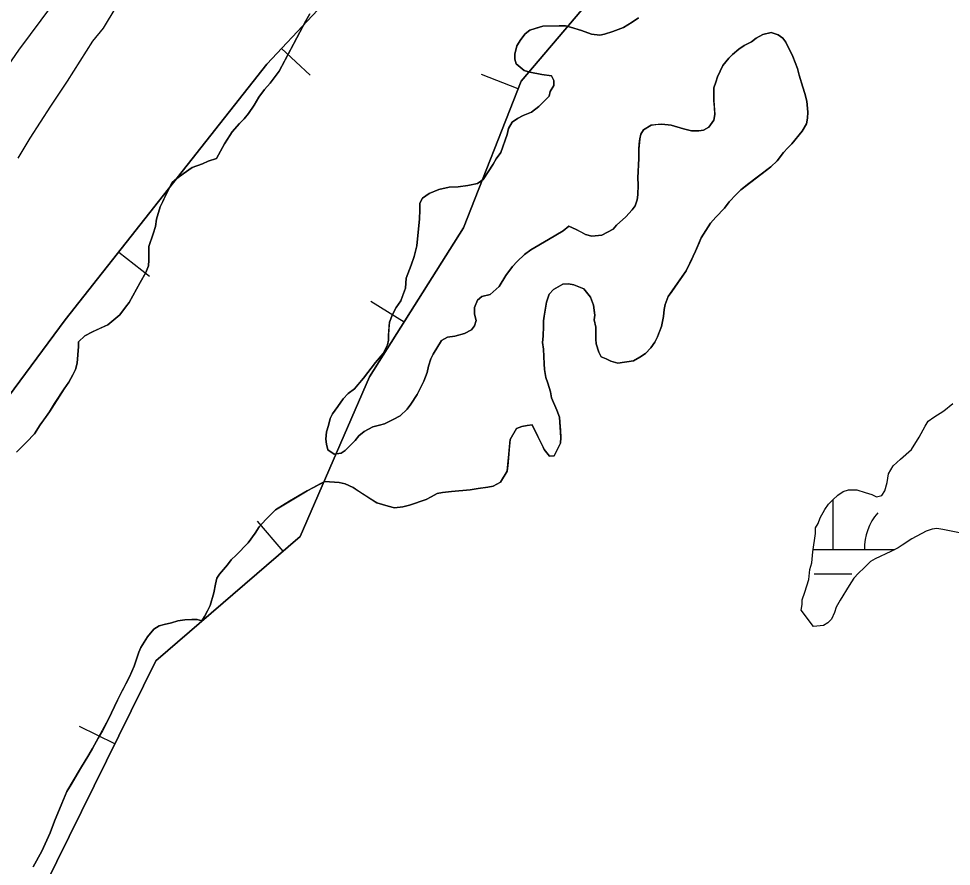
# Model space of a CAD drawing. Extents: x 3177185 to 3215018, y 812988 to 838321.
# Drawn here: x 3200982 to 3201577, y 830607 to 831148 of the extents above; entities that cross this region are included whole.
import ezdxf

# ---------------------------------------------------------------- set-up
doc = ezdxf.new("R2010")
doc.units = 0
for name, color, linetype in [('V-BORW-LINE', 7, 'Continuous'), ('V-LEVE-TOET', 7, 'Continuous'), ('V-SITE-VEGE', 7, 'Continuous'), ('V-TOPO-SHOR', 7, 'Continuous'), ('V-WETL-SWMP', 7, 'Continuous')]:
    doc.layers.add(name, color=color, linetype=linetype)

msp = doc.modelspace()

# ---------------------------------------------------------------- linework, layer by layer
at = {"layer": 'V-BORW-LINE'}
for p, q in [((3201149.59, 831129.37), (3201167.83, 831112.28)), ((3201149.59, 831129.37), (3201167.83, 831112.28)), ((3201300.62, 831103.51), (3201277.34, 831112.63)), ((3201300.62, 831103.51), (3201277.34, 831112.63)), ((3201045.53, 830999.33), (3201065.16, 830983.84)), ((3201045.53, 830999.33), (3201065.16, 830983.84)), ((3201227.81, 830954.47), (3201206.67, 830967.8)), ((3201227.81, 830954.47), (3201206.67, 830967.8)), ((3201150.57, 830808.46), (3201134.28, 830827.41)), ((3201150.57, 830808.46), (3201134.28, 830827.41)), ((3201042.99, 830685.33), (3201020.56, 830696.37)), ((3201042.99, 830685.33), (3201020.56, 830696.37))]:
    msp.add_line(p, q, dxfattribs=at)
for points in [[(3200895.98, 830800.34), (3201011.36, 830956), (3201140.13, 831119.27), (3201227.65, 831212.72), (3201282.48, 831265.88), (3201350.47, 831287.55), (3201379.81, 831281.01), (3201383.71, 831203.88), (3201302.57, 831108.49), (3201265.82, 831014.73), (3201205.83, 830919.6), (3201161.37, 830817.74), (3201069.14, 830738.45), (3200982.46, 830562.39)], [(3200895.98, 830800.34), (3201011.36, 830956), (3201140.13, 831119.27), (3201227.65, 831212.72), (3201282.48, 831265.88), (3201350.47, 831287.55), (3201379.81, 831281.01), (3201383.71, 831203.88), (3201302.57, 831108.49), (3201265.82, 831014.73), (3201205.83, 830919.6), (3201161.37, 830817.74), (3201069.14, 830738.45), (3200982.46, 830562.39)], [(3200982.46, 830562.39), (3201069.14, 830738.45), (3201161.37, 830817.74), (3201205.83, 830919.6), (3201265.82, 831014.73), (3201302.57, 831108.49), (3201383.71, 831203.88), (3201379.81, 831281.01), (3201350.47, 831287.55), (3201282.48, 831265.88), (3201227.65, 831212.72), (3201140.13, 831119.27), (3201011.36, 830956), (3200895.98, 830800.34)]]:
    msp.add_lwpolyline(points, dxfattribs=at)
at = {"layer": 'V-LEVE-TOET'}
msp.add_lwpolyline([(3202177.01, 832147.1), (3201884.5, 831887.82), (3201616.63, 831651.94), (3201417.72, 831483.97), (3201379.39, 831455.19), (3201361.05, 831448.14), (3201346.37, 831445.77), (3201330.35, 831446.41), (3201312.99, 831447.04), (3201281.6, 831450.98), (3201261.91, 831453.27), (3201234.2, 831454.89), (3201218.18, 831452.85), (3201203.18, 831445.14), (3201190.53, 831429.43), (3201174.91, 831397.02), (3201120.01, 831314.13), (3200981.54, 831128.26), (3200852.76, 830941.41), (3200717.31, 830752.21), (3200490.01, 830430.97), (3200338.24, 830224.05)], dxfattribs=at)
at = {"layer": 'V-SITE-VEGE'}
for points in [[(3201051.72, 831169.38), (3201035.59, 831142.22), (3201028.7, 831133.94), (3201012.59, 831108.31), (3201001.85, 831092.48), (3200988.81, 831072.12), (3200981.13, 831059.3)], [(3201167.62, 831151.31), (3201164.96, 831146.97), (3201148.01, 831114.89), (3201142.35, 831107.2), (3201138.69, 831103.19), (3201135.03, 831098.18), (3201132.03, 831093.17), (3201128.37, 831087.82), (3201125.71, 831084.47), (3201122.71, 831081.46), (3201118.05, 831076.11), (3201113.06, 831068.42), (3201108.07, 831059.07), (3201102.73, 831057.39), (3201099.07, 831055.71), (3201092.4, 831053.36), (3201086.73, 831049.34), (3201082.73, 831046.33), (3201079.73, 831043.66), (3201076.74, 831037.97), (3201072.09, 831028.29), (3201069.77, 831020.27), (3201069.11, 831015.59), (3201067.45, 831010.92), (3201064.8, 831002.9), (3201064.82, 830994.22), (3201064.49, 830990.55), (3201062.83, 830986.21), (3201059.17, 830979.86), (3201052.19, 830967.16), (3201049.86, 830964.15), (3201046.2, 830959.14), (3201038.53, 830952.78), (3201028.86, 830948.42), (3201023.86, 830945.74), (3201019.86, 830942.06), (3201019.87, 830939.06), (3201018.89, 830928.38), (3201017.9, 830924.37), (3201016.24, 830921.03), (3201013.58, 830916.35), (3201010.58, 830912), (3201001.27, 830897.3), (3200995.28, 830888.94), (3200991.62, 830883.26), (3200986.62, 830877.91), (3200980.29, 830871.55)], [(3201215.23, 830889.73), (3201212.23, 830888.73), (3201207.9, 830887.71), (3201202.23, 830884.7), (3201198.89, 830882.02), (3201196.56, 830879.01), (3201190.23, 830872.66), (3201187.57, 830870.98), (3201183.23, 830870.31), (3201179.22, 830872.97), (3201178.21, 830876.64), (3201177.87, 830879.97), (3201178.2, 830884.65), (3201179.52, 830888.66), (3201180.51, 830893), (3201182.18, 830896.01), (3201185.5, 830900.68), (3201188.83, 830905.7), (3201192.16, 830909.04), (3201196.16, 830912.06), (3201201.82, 830918.74), (3201209.48, 830928.77), (3201214.47, 830934.46), (3201217.13, 830940.14), (3201217.79, 830943.14), (3201217.79, 830946.15), (3201218.44, 830954.49), (3201220.43, 830959.5), (3201222.75, 830963.85), (3201225.75, 830968.19), (3201228.74, 830976.21), (3201229.06, 830982.55), (3201232.38, 830990.9), (3201234.37, 830996.58), (3201236.02, 831003.26), (3201237.66, 831020.62), (3201237.98, 831025.96), (3201237.97, 831030.63), (3201239.63, 831033.64), (3201243.96, 831036.66), (3201249.97, 831039.34), (3201256.64, 831040.69), (3201262.31, 831041.03), (3201268.65, 831041.71), (3201274.66, 831043.06), (3201278.33, 831045.74), (3201284.65, 831055.43), (3201286.64, 831058.77), (3201289.64, 831062.79), (3201293.62, 831074.47), (3201294.61, 831078.15), (3201296.94, 831082.16), (3201300.27, 831084.5), (3201303.94, 831086.52), (3201309.28, 831088.53), (3201313.94, 831092.21), (3201320.6, 831098.9), (3201321.26, 831101.9), (3201323.59, 831105.58), (3201323.59, 831108.92), (3201321.91, 831111.92), (3201315.9, 831112.57), (3201308.22, 831114.22), (3201304.55, 831115.22), (3201299.53, 831119.55), (3201298.52, 831122.55), (3201298.52, 831125.55), (3201299.84, 831130.9), (3201302.5, 831134.91), (3201305.17, 831138.58), (3201308.16, 831140.93), (3201316.5, 831143.62), (3201330.86, 831143.64), (3201334.2, 831142.98), (3201341.21, 831140.66), (3201347.56, 831138.34), (3201352.9, 831137.68), (3201355.9, 831138.36), (3201361.24, 831140.04), (3201367.91, 831142.72), (3201373.58, 831146.07), (3201377.58, 831148.75)], [(3201407.95, 830987.26), (3201412.61, 830996.62), (3201413.93, 830999.96), (3201417.59, 831008.31), (3201423.58, 831017.67), (3201426.91, 831021.68), (3201432.57, 831027.37), (3201435.56, 831031.38), (3201439.89, 831036.06), (3201442.89, 831039.07), (3201462.22, 831053.8), (3201466.22, 831057.48), (3201470.21, 831062.83), (3201472.88, 831065.84), (3201475.54, 831068.51), (3201482.2, 831076.54), (3201484.86, 831081.21), (3201485.52, 831084.89), (3201485.85, 831088.56), (3201485.16, 831095.57), (3201483.82, 831100.57), (3201482.47, 831104.58), (3201480.12, 831112.25), (3201479.11, 831116.58), (3201476.09, 831124.26), (3201471.73, 831133.26), (3201469.72, 831135.92), (3201466.71, 831137.92), (3201462.37, 831139.58), (3201457.04, 831138.23), (3201452.7, 831135.89), (3201449.7, 831133.55), (3201445.04, 831131.2), (3201441.7, 831128.86), (3201437.7, 831125.51), (3201435.37, 831123.17), (3201431.38, 831118.49), (3201428.06, 831111.14), (3201427.06, 831107.8), (3201425.73, 831104.12), (3201425.75, 831095.78), (3201426.44, 831087.1), (3201425.78, 831083.43), (3201422.45, 831079.08), (3201419.11, 831077.07), (3201416.11, 831076.73), (3201411.44, 831076.72), (3201406.43, 831078.05), (3201398.41, 831080.37), (3201392.4, 831081.02), (3201385.73, 831080.34), (3201380.73, 831077.33), (3201379.06, 831074.65), (3201378.4, 831071.65), (3201377.75, 831064.97), (3201377.76, 831058.96), (3201377.12, 831046.61), (3201377.46, 831042.28), (3201377.14, 831035.93), (3201376.82, 831032.59), (3201375.49, 831028.92), (3201373.49, 831026.24), (3201369.5, 831021.9), (3201363.5, 831016.54), (3201361.5, 831013.87), (3201354.17, 831010.18), (3201347.83, 831009.5), (3201343.82, 831010.5), (3201337.8, 831013.82), (3201333.13, 831015.81), (3201329.46, 831012.8), (3201320.13, 831007.44), (3201308.79, 831000.74), (3201304.79, 830997.73), (3201300.13, 830993.38), (3201297.13, 830990.04), (3201292.81, 830984.35), (3201288.48, 830977.33), (3201282.81, 830972.32), (3201277.48, 830970.97), (3201274.81, 830968.63), (3201272.82, 830963.95), (3201272.83, 830959.61), (3201273.84, 830955.61), (3201272.85, 830952.27), (3201270.85, 830949.59), (3201266.52, 830947.25), (3201260.18, 830945.57), (3201255.5, 830944.89), (3201251.84, 830942.88), (3201246.51, 830934.19), (3201244.85, 830931.18), (3201243.53, 830926.51), (3201242.54, 830922.5), (3201240.54, 830916.82), (3201236.22, 830908.47), (3201232.23, 830902.12), (3201229.9, 830899.11), (3201225.23, 830894.76), (3201220.9, 830892.41), (3201215.23, 830889.73)], [(3201079.32, 830762.61), (3201083.32, 830763.96), (3201087.66, 830764.63), (3201095.67, 830764.65), (3201098.67, 830763.99), (3201100.34, 830766.66), (3201102.33, 830770.34), (3201103.99, 830773.68), (3201106.31, 830781.7), (3201107.3, 830787.37), (3201108.3, 830791.04), (3201109.96, 830793.72), (3201114.96, 830799.74), (3201117.28, 830802.75), (3201120.62, 830805.76), (3201128.27, 830813.78), (3201132.6, 830819.8), (3201135.26, 830823.81), (3201139.59, 830828.49), (3201142.59, 830831.51), (3201145.59, 830834.85), (3201165.92, 830846.9), (3201169.92, 830848.92), (3201177.26, 830852.94), (3201186.27, 830852.29), (3201190.28, 830851.3), (3201195.29, 830848.97), (3201210.33, 830839.32), (3201217.68, 830837), (3201221.69, 830836.01), (3201227.02, 830836.69), (3201231.36, 830837.7), (3201242.04, 830841.39), (3201245.04, 830843.07), (3201249.04, 830845.08), (3201252.37, 830845.75), (3201258.05, 830846.43), (3201270.06, 830847.46), (3201275.06, 830848.47), (3201281.41, 830849.15), (3201284.74, 830849.82), (3201289.41, 830852.51), (3201293.73, 830859.52), (3201294.71, 830870.21), (3201295.7, 830879.56), (3201299.68, 830886.57), (3201303.02, 830887.91), (3201306.36, 830888.59), (3201309.69, 830888.93), (3201313.38, 830881.59), (3201317.4, 830873.26), (3201320.75, 830868.93), (3201323.75, 830869.27), (3201327.74, 830877.28), (3201328.07, 830880.96), (3201327.38, 830890.63), (3201327.04, 830893.97), (3201325.36, 830898.31), (3201322.01, 830906.31), (3201321.33, 830909.98), (3201319.65, 830915.65), (3201318.31, 830919.32), (3201317.63, 830924.33), (3201317.29, 830928), (3201316.94, 830937.34), (3201316.26, 830941.68), (3201316.58, 830945.69), (3201316.91, 830952.03), (3201316.9, 830955.37), (3201317.23, 830958.37), (3201318.87, 830967.39), (3201320.54, 830972.4), (3201323.2, 830975.41), (3201329.2, 830978.76), (3201332.87, 830979.1), (3201336.21, 830978.44), (3201342.56, 830975.78), (3201346.91, 830970.45), (3201348.92, 830965.45), (3201349.6, 830959.1), (3201349.27, 830956.1), (3201350.28, 830951.43), (3201350.3, 830943.75), (3201350.64, 830940.75), (3201352.32, 830935.41), (3201353.66, 830932.41), (3201357, 830931.08), (3201360.01, 830929.75), (3201364.35, 830928.43), (3201374.36, 830929.78), (3201378.36, 830932.13), (3201382.03, 830934.47), (3201385.36, 830938.15), (3201388.02, 830941.83), (3201389.68, 830945.17), (3201392.34, 830951.85), (3201393.66, 830958.19), (3201393.98, 830962.54), (3201394.65, 830965.88), (3201396.64, 830970.89), (3201407.95, 830987.26)], [(3200990.86, 830606.89), (3200996.51, 830616.91), (3201001.83, 830628.61), (3201004.48, 830635.95), (3201009.13, 830647.31), (3201012.45, 830655), (3201021.1, 830669.7), (3201026.42, 830678.39), (3201028.75, 830682.4), (3201039.06, 830701.11), (3201044.71, 830713.14), (3201052.35, 830728.18), (3201055.34, 830734.86), (3201058.33, 830743.88), (3201059.66, 830746.89), (3201063.98, 830753.57), (3201067.98, 830758.59), (3201071.31, 830760.59), (3201074.65, 830761.6), (3201079.32, 830762.61)]]:
    msp.add_lwpolyline(points, dxfattribs=at)
at = {"layer": 'V-TOPO-SHOR'}
for points in [[(3201004.59, 830902.64), (3201010.58, 830912), (3201013.58, 830916.35), (3201016.24, 830921.03), (3201017.9, 830924.37), (3201018.89, 830928.38), (3201019.87, 830939.06), (3201019.86, 830942.06), (3201023.86, 830945.74), (3201028.86, 830948.42), (3201033.2, 830950.43), (3201038.53, 830952.78), (3201046.2, 830959.14), (3201049.86, 830964.15), (3201052.19, 830967.16), (3201055.51, 830973.18), (3201059.17, 830979.86), (3201062.83, 830986.21), (3201064.49, 830990.55), (3201064.82, 830994.22), (3201064.8, 830999.57), (3201064.8, 831002.9), (3201067.45, 831010.92), (3201069.11, 831015.59), (3201069.77, 831020.27), (3201072.09, 831028.29), (3201073.75, 831031.63), (3201076.74, 831037.97), (3201079.73, 831043.66), (3201082.73, 831046.33), (3201086.73, 831049.34), (3201092.4, 831053.36), (3201099.07, 831055.71), (3201102.73, 831057.39), (3201108.07, 831059.07), (3201113.06, 831068.42), (3201115.39, 831072.1), (3201118.05, 831076.11), (3201122.71, 831081.46), (3201125.71, 831084.47), (3201128.37, 831087.82), (3201132.03, 831093.16), (3201135.02, 831098.18), (3201138.69, 831103.19), (3201142.35, 831107.2), (3201148.01, 831114.89), (3201151.33, 831121.24), (3201164.96, 831146.97), (3201167.62, 831151.31)], [(3201377.58, 831148.75), (3201373.58, 831146.07), (3201367.91, 831142.72), (3201361.24, 831140.04), (3201355.9, 831138.36), (3201352.9, 831137.68), (3201347.56, 831138.34), (3201341.21, 831140.66), (3201334.2, 831142.98), (3201330.86, 831143.64), (3201326.85, 831143.64), (3201321.51, 831143.63), (3201316.5, 831143.62), (3201312.17, 831142.27), (3201308.17, 831140.93), (3201305.17, 831138.58), (3201302.5, 831134.91), (3201299.84, 831130.9), (3201298.52, 831125.55), (3201298.52, 831122.55)], [(3201324.79, 831010.12), (3201329.46, 831012.8), (3201333.13, 831015.81), (3201337.8, 831013.82), (3201340.81, 831012.16), (3201343.82, 831010.5), (3201347.83, 831009.5), (3201354.17, 831010.18), (3201361.5, 831013.87), (3201363.5, 831016.54), (3201369.5, 831021.9), (3201373.49, 831026.24), (3201375.49, 831028.92), (3201376.82, 831032.59), (3201377.14, 831035.93), (3201377.46, 831042.28), (3201377.12, 831046.61), (3201377.76, 831058.96), (3201377.75, 831064.97), (3201378.08, 831068.31), (3201378.4, 831071.65), (3201379.06, 831074.65), (3201380.73, 831077.33), (3201385.73, 831080.34), (3201388.73, 831080.68), (3201392.4, 831081.02), (3201398.41, 831080.37), (3201406.43, 831078.05), (3201411.44, 831076.72), (3201416.11, 831076.73), (3201419.11, 831077.07), (3201422.45, 831079.08), (3201425.78, 831083.43), (3201426.44, 831087.1), (3201426.09, 831091.78), (3201425.75, 831095.78), (3201425.74, 831100.79), (3201425.73, 831104.12), (3201427.06, 831107.8), (3201428.06, 831111.14), (3201431.38, 831118.49), (3201435.37, 831123.17), (3201437.7, 831125.51), (3201441.7, 831128.86), (3201445.04, 831131.2), (3201449.7, 831133.55), (3201452.7, 831135.89), (3201457.04, 831138.23), (3201462.37, 831139.58), (3201466.71, 831137.92), (3201469.72, 831135.92), (3201471.73, 831133.26), (3201476.09, 831124.26), (3201479.11, 831116.58), (3201480.12, 831112.25), (3201482.47, 831104.58), (3201483.82, 831100.57), (3201485.16, 831095.57), (3201485.85, 831088.56), (3201485.52, 831084.89), (3201484.86, 831081.21), (3201482.2, 831076.54), (3201475.54, 831068.51), (3201472.88, 831065.84), (3201470.21, 831062.83), (3201466.22, 831057.48), (3201462.22, 831053.8), (3201447.22, 831042.42), (3201442.89, 831039.07), (3201439.89, 831036.06), (3201435.56, 831031.38), (3201432.57, 831027.37), (3201426.91, 831021.68), (3201423.58, 831017.67), (3201417.59, 831008.31), (3201416.26, 831005.3), (3201413.93, 830999.96), (3201412.61, 830996.62), (3201410.94, 830993.28), (3201407.95, 830987.26), (3201398.97, 830974.23), (3201396.64, 830970.89), (3201394.65, 830965.88), (3201393.98, 830962.54), (3201393.66, 830958.2), (3201392.34, 830951.85), (3201391.01, 830948.51), (3201389.68, 830945.17), (3201388.02, 830941.83), (3201385.36, 830938.15), (3201382.03, 830934.47), (3201378.36, 830932.13), (3201374.36, 830929.78), (3201364.35, 830928.43), (3201360.01, 830929.75), (3201357, 830931.08), (3201353.66, 830932.41), (3201352.32, 830935.41), (3201350.64, 830940.75), (3201350.3, 830943.75), (3201350.28, 830951.43)], [(3201298.52, 831122.55), (3201299.53, 831119.55), (3201304.55, 831115.22), (3201308.22, 831114.22), (3201315.9, 831112.57), (3201321.91, 831111.92), (3201323.59, 831108.92), (3201323.59, 831105.58), (3201321.26, 831101.9), (3201320.6, 831098.9), (3201313.94, 831092.21), (3201309.28, 831088.53), (3201303.94, 831086.51), (3201300.27, 831084.5), (3201296.94, 831082.16), (3201294.61, 831078.15), (3201293.62, 831074.47), (3201289.64, 831062.79), (3201286.64, 831058.77), (3201284.65, 831055.43), (3201278.33, 831045.74), (3201274.66, 831043.06), (3201271.66, 831042.39), (3201268.65, 831041.71), (3201262.31, 831041.03), (3201256.64, 831040.69), (3201249.97, 831039.34), (3201243.96, 831036.66), (3201239.63, 831033.64), (3201237.97, 831030.63), (3201237.98, 831025.96), (3201237.66, 831020.62), (3201236.02, 831003.26), (3201234.37, 830996.58), (3201232.38, 830990.9), (3201229.06, 830982.55), (3201228.74, 830976.21), (3201227.08, 830971.87), (3201225.75, 830968.19), (3201222.75, 830963.85), (3201220.43, 830959.5), (3201218.43, 830954.49), (3201218.11, 830950.48), (3201217.79, 830946.15), (3201217.79, 830943.14), (3201217.13, 830940.14), (3201214.47, 830934.46), (3201209.48, 830928.77), (3201201.82, 830918.74), (3201198.16, 830914.4), (3201196.16, 830912.06), (3201192.16, 830909.04), (3201188.83, 830905.7), (3201185.5, 830900.68), (3201182.18, 830896.01), (3201180.51, 830893), (3201179.52, 830888.66), (3201178.2, 830884.65), (3201177.87, 830879.97), (3201178.21, 830876.64), (3201179.22, 830872.97), (3201183.23, 830870.31), (3201187.57, 830870.98), (3201190.23, 830872.66), (3201192.9, 830875.33), (3201196.56, 830879.01), (3201198.89, 830882.02), (3201202.23, 830884.7), (3201207.9, 830887.71), (3201212.23, 830888.73), (3201215.23, 830889.73), (3201220.9, 830892.41), (3201225.23, 830894.76), (3201229.9, 830899.11), (3201232.23, 830902.12), (3201236.22, 830908.47), (3201240.54, 830916.82), (3201242.54, 830922.5), (3201243.53, 830926.51), (3201244.85, 830931.18), (3201246.51, 830934.19), (3201251.84, 830942.88), (3201255.5, 830944.89), (3201260.18, 830945.57), (3201266.52, 830947.25), (3201270.85, 830949.59), (3201272.85, 830952.27), (3201273.84, 830955.61), (3201272.83, 830959.61), (3201272.82, 830963.95), (3201274.81, 830968.63), (3201277.48, 830970.97), (3201282.82, 830972.32), (3201288.48, 830977.33), (3201292.81, 830984.35), (3201297.13, 830990.04), (3201300.13, 830993.38), (3201304.79, 830997.73), (3201308.79, 831000.74), (3201320.13, 831007.44), (3201324.79, 831010.12)], [(3201350.28, 830951.43), (3201349.27, 830956.1), (3201349.6, 830959.1), (3201349.26, 830962.11), (3201348.92, 830965.45), (3201346.91, 830970.45), (3201342.56, 830975.78), (3201336.21, 830978.44), (3201332.87, 830979.1), (3201329.2, 830978.76), (3201323.2, 830975.41), (3201320.54, 830972.4), (3201318.87, 830967.39), (3201317.23, 830958.37), (3201316.9, 830955.37), (3201316.91, 830952.03), (3201316.58, 830945.69), (3201316.26, 830941.68), (3201316.94, 830937.34), (3201317.29, 830928), (3201317.63, 830924.33), (3201318.31, 830919.32), (3201319.65, 830915.65), (3201321.33, 830909.98), (3201322.01, 830906.31), (3201325.36, 830898.31), (3201327.04, 830893.97), (3201327.38, 830890.63), (3201327.73, 830885.3), (3201328.07, 830880.96), (3201327.74, 830877.28), (3201326.08, 830873.94), (3201323.75, 830869.27), (3201320.75, 830868.93), (3201317.4, 830873.26), (3201315.73, 830876.59), (3201313.38, 830881.59), (3201309.69, 830888.93), (3201306.36, 830888.59), (3201303.02, 830887.91), (3201299.68, 830886.57), (3201295.7, 830879.56), (3201295.04, 830873.54), (3201294.71, 830870.21), (3201294.06, 830862.86), (3201293.73, 830859.52), (3201289.41, 830852.51), (3201284.74, 830849.82), (3201281.41, 830849.15), (3201275.06, 830848.47), (3201270.06, 830847.46), (3201258.05, 830846.43), (3201252.37, 830845.75), (3201249.04, 830845.08), (3201245.04, 830843.07), (3201242.04, 830841.39), (3201231.36, 830837.7), (3201227.02, 830836.69), (3201221.69, 830836.01), (3201217.68, 830837), (3201210.33, 830839.32), (3201206.66, 830841.65), (3201198.3, 830846.97), (3201195.29, 830848.97), (3201190.28, 830851.3), (3201186.27, 830852.29), (3201177.26, 830852.94), (3201174.26, 830851.26), (3201169.92, 830848.92), (3201165.92, 830846.91), (3201154.59, 830840.21), (3201145.59, 830834.85), (3201142.59, 830831.51), (3201139.59, 830828.49), (3201135.27, 830823.81), (3201132.6, 830819.8), (3201128.27, 830813.78), (3201120.62, 830805.76), (3201117.28, 830802.75), (3201114.96, 830799.74), (3201109.96, 830793.72), (3201108.3, 830791.04), (3201107.3, 830787.37), (3201106.31, 830781.7), (3201103.99, 830773.68), (3201102.33, 830770.34), (3201100.34, 830766.66), (3201098.67, 830763.99), (3201095.67, 830764.65), (3201092.33, 830764.64), (3201087.66, 830764.63), (3201083.32, 830763.96), (3201079.32, 830762.61), (3201074.65, 830761.6), (3201071.31, 830760.59), (3201067.98, 830758.59), (3201063.98, 830753.57), (3201059.66, 830746.89), (3201058.33, 830743.88), (3201055.34, 830734.86), (3201052.35, 830728.18)], [(3200980.29, 830871.55), (3200986.62, 830877.91), (3200991.62, 830883.26), (3200995.28, 830888.94), (3200997.6, 830892.28), (3201001.27, 830897.3), (3201004.59, 830902.64)], [(3201052.35, 830728.18), (3201047.7, 830719.16), (3201044.71, 830713.14), (3201039.06, 830701.11), (3201035.07, 830693.76), (3201032.41, 830689.08), (3201028.75, 830682.4), (3201026.42, 830678.39), (3201021.1, 830669.7), (3201014.45, 830658.34), (3201012.45, 830655), (3201009.13, 830647.31), (3201004.48, 830635.96), (3201001.83, 830628.61), (3200996.51, 830616.91), (3200990.86, 830606.89)]]:
    msp.add_lwpolyline(points, dxfattribs=at)
at = {"layer": 'V-WETL-SWMP'}
for p, q in [((3201501.87, 830809.38), (3201501.87, 830841.27)), ((3201489.23, 830809.38), (3201541.32, 830809.38)), ((3201489.87, 830793.95), (3201513.87, 830793.95))]:
    msp.add_line(p, q, dxfattribs=at)
for points in [[(3201489.03, 830807.99), (3201490.68, 830819.68), (3201490.67, 830823.35), (3201492.33, 830826.03), (3201493.66, 830829.7), (3201496.65, 830835.05), (3201498.98, 830838.39), (3201501.65, 830841.07), (3201504.98, 830844.08), (3201508.31, 830846.42), (3201511.65, 830847.43), (3201516.99, 830847.44), (3201522.33, 830845.78), (3201526.67, 830844.46), (3201529.68, 830843.13), (3201533.02, 830843.8), (3201535.01, 830846.81), (3201536.34, 830852.15), (3201537.33, 830857.83), (3201540.32, 830862.84), (3201544.98, 830867.19), (3201551.98, 830873.21), (3201556.97, 830881.23), (3201560.63, 830888.25), (3201562.62, 830891.26), (3201566.29, 830893.94), (3201572.62, 830897.96), (3201578.29, 830902.64)], [(3201583.8, 830819.88), (3201575.12, 830821.53), (3201572.11, 830822.19), (3201568.11, 830822.85), (3201565.1, 830822.51), (3201561.44, 830821.16), (3201552.1, 830816.14)], [(3201552.1, 830816.14), (3201546.1, 830812.12), (3201543.43, 830810.45), (3201538.77, 830808.1), (3201528.76, 830803.41), (3201525.76, 830801.73), (3201521.77, 830797.72), (3201518.1, 830794.37), (3201515.1, 830791.03), (3201512.11, 830786.35), (3201506.46, 830776.99), (3201503.79, 830772.65), (3201502.8, 830769.31), (3201500.81, 830764.96), (3201498.47, 830762.62), (3201495.81, 830760.95), (3201489.47, 830760.27), (3201481.44, 830770.6), (3201482.1, 830774.27), (3201482.09, 830777.27), (3201483.75, 830782.28), (3201486.4, 830790.3), (3201487.06, 830796.64), (3201488.38, 830800.98), (3201489.03, 830807.99)]]:
    msp.add_lwpolyline(points, dxfattribs=at)
msp.add_arc((3201557.12, 830809.86), 35.25, 139.22818, 180.77184, dxfattribs=at)

doc.saveas('drawing.dxf')
